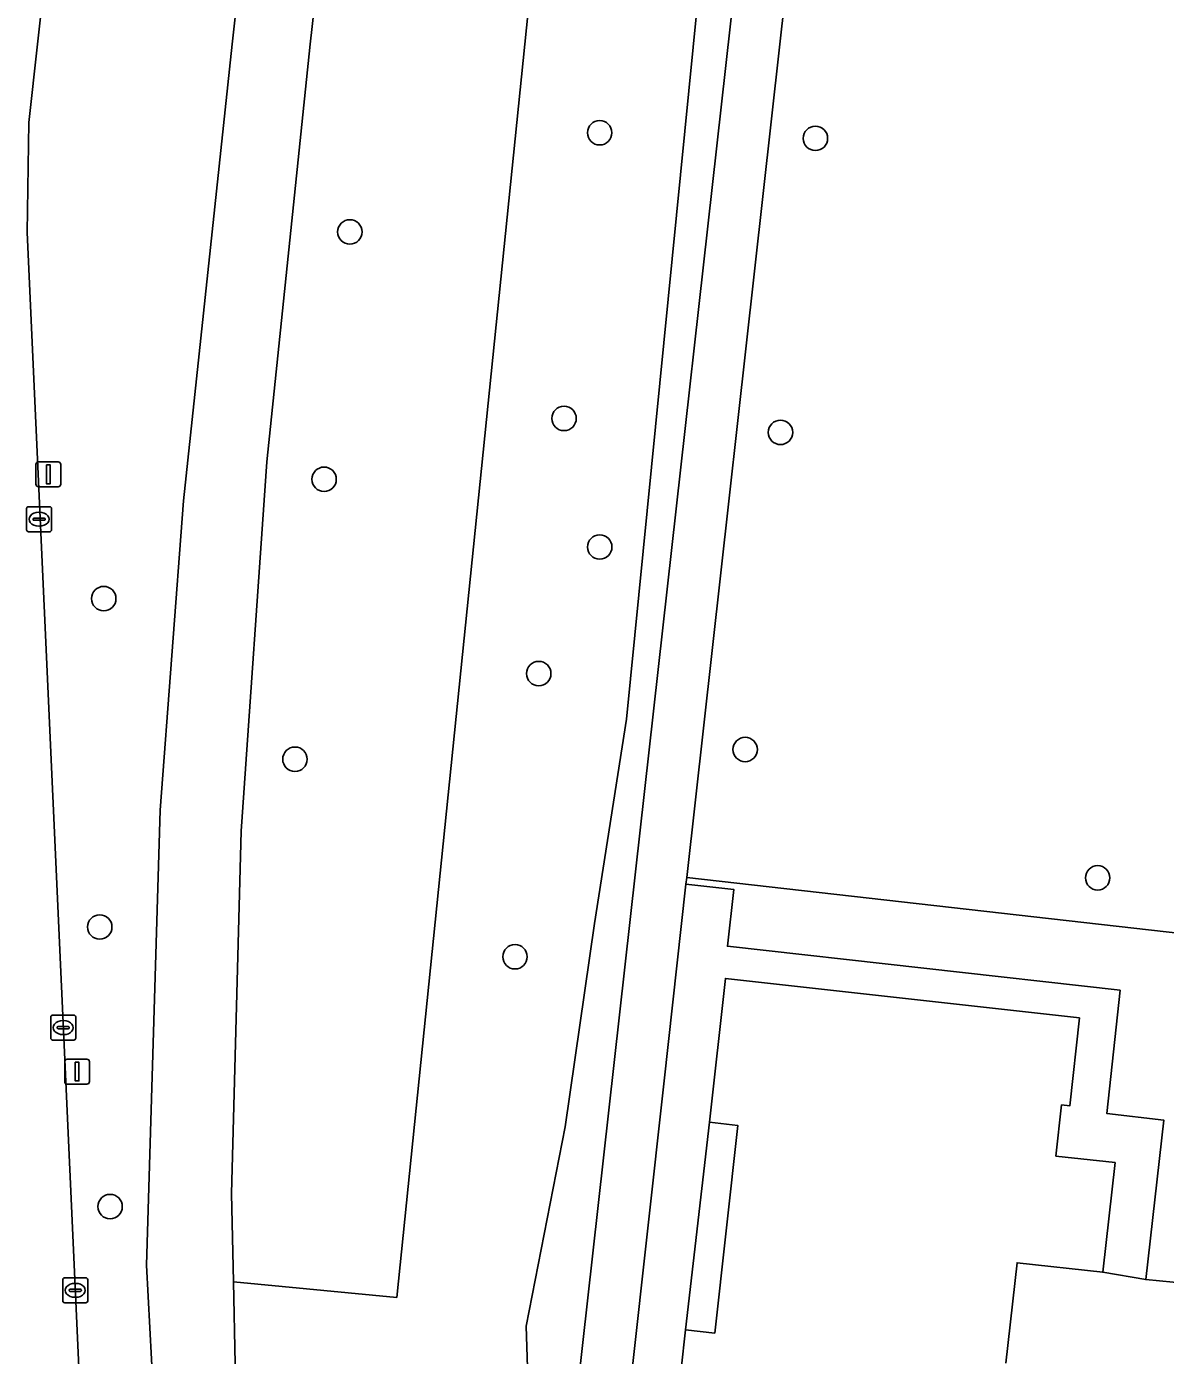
# Model space of a CAD drawing. Extents: x 161928 to 163071, y 386474 to 387428.
# Drawn here: x 161974.5 to 162020.1, y 386697.5 to 386750.7 of the extents above; entities that cross this region are included whole.
import ezdxf

# ---------------------------------------------------------------- set-up
doc = ezdxf.new("R2010")
doc.units = 0
for name, color, linetype in [('IMGEO_Berm_groen', 7, 'Continuous'), ('IMGEO_Boom', 7, 'Continuous'), ('IMGEO_Erf', 7, 'Continuous'), ('IMGEO_Fietspad_gesloten', 7, 'Continuous'), ('IMGEO_Groenvoorziening', 7, 'Continuous'), ('IMGEO_Kolk', 7, 'Continuous'), ('IMGEO_Lichtmast', 7, 'Continuous'), ('IMGEO_Pand', 7, 'Continuous'), ('IMGEO_Pand_overbouw', 7, 'Continuous'), ('IMGEO_Rijbaan_regionaal_gesloten', 7, 'Continuous'), ('IMGEO_Voetpad_open', 7, 'Continuous')]:
    doc.layers.add(name, color=color, linetype=linetype)

msp = doc.modelspace()

# ---------------------------------------------------------------- linework, layer by layer
at = {"layer": 'IMGEO_Berm_groen'}
for points in [[(161979.611, 386694.81), (161979.277, 386701.082), (161979.827, 386719.32), (161980.765, 386731.703), (161982.714, 386750), (161987.259, 386790.761), (161979.57, 386791.732), (161974.908, 386750), (161974.558, 386746.864), (161974.502, 386742.455), (161976.551, 386697.302), (161981.679, 386580.648), (161984.736, 386580.648)], [(161997.23, 386714.781), (161998.505, 386722.956), (162005.008, 386788.518), (161990.392, 386790.363), (161990.245, 386789.035), (161998.337, 386788.148), (161994.436, 386750), (161989.301, 386699.795), (161982.763, 386700.414), (161982.834, 386697.131), (161985.017, 386657.078), (161986.078, 386631.198), (161986.407, 386623.174), (161986.323, 386614.553), (161987.333, 386614.588), (161987.456, 386622.282), (161988.105, 386628.184), (161988.931, 386628.093), (161991.413, 386650.255), (161990.334, 386655.356), (161993.174, 386677.984), (161994.672, 386692.84), (161994.485, 386698.645), (161996.045, 386706.635)], [(161994.436, 386750), (161998.337, 386788.148), (161990.245, 386789.035), (161985.832, 386750), (161984.098, 386733.266), (161983.074, 386718.473), (161982.687, 386703.955), (161982.763, 386700.414), (161989.301, 386699.795)]]:
    msp.add_lwpolyline(points, close=True, dxfattribs=at)
at = {"layer": 'IMGEO_Boom'}
for centre in [(161997.435, 386746.452), (162006.079, 386746.227), (161987.425, 386742.48), (161996.008, 386735.008), (162004.678, 386734.449), (161986.394, 386732.571), (161997.437, 386729.857), (161977.566, 386727.79), (161994.994, 386724.788), (162003.263, 386721.744), (161985.225, 386721.356), (162017.387, 386716.603), (161977.405, 386714.635), (161994.042, 386713.442), (161977.82, 386703.436)]:
    msp.add_circle(centre, 0.489, dxfattribs=at)
at = {"layer": 'IMGEO_Erf'}
msp.add_lwpolyline([(162001.83, 386706.814), (162000.877, 386698.499), (162002.043, 386698.37), (162002.967, 386706.687)], close=True, dxfattribs=at)
at = {"layer": 'IMGEO_Fietspad_gesloten'}
for points in [[(162000, 386876.945), (162013.795, 387000), (162018.878, 387045.34), (162015.741, 387045.758), (162010.591, 387000), (162000, 386905.02), (161987.259, 386790.761), (161982.714, 386750), (161980.765, 386731.703), (161979.827, 386719.32), (161979.277, 386701.082), (161979.611, 386694.81), (161984.736, 386580.648), (161984.915, 386576.654), (161984.951, 386575.648), (161985.195, 386566.729), (161985.291, 386565.038), (161985.55, 386559.992), (161986.136, 386555.866), (161989.468, 386538.945), (161989.951, 386536.793)], [(161986.323, 386614.553), (161986.407, 386623.174), (161986.078, 386631.198), (161985.017, 386657.078), (161982.834, 386697.131), (161982.763, 386700.414), (161982.687, 386703.955), (161983.074, 386718.473), (161984.098, 386733.266), (161985.832, 386750), (161990.245, 386789.035), (161990.392, 386790.363), (162000, 386876.945)]]:
    msp.add_lwpolyline(points, dxfattribs=at)
at = {"layer": 'IMGEO_Groenvoorziening'}
for points in [[(162007.994, 386798.293), (162006.852, 386798.42), (162008.208, 386808.516), (162008.959, 386808.465), (162009.031, 386809.044), (162011.288, 386829.156), (162009.798, 386829.325), (162007.001, 386808.617), (162005.008, 386788.518), (161998.505, 386722.956), (161997.23, 386714.781), (161996.045, 386706.635), (161994.485, 386698.645), (161994.672, 386692.84), (161993.174, 386677.984), (161990.334, 386655.356), (161991.413, 386650.255), (161998.872, 386716.846), (162005.028, 386771.813), (162006.873, 386788.282)], [(162031.554, 386750), (162033.319, 386765.609), (162026.736, 386766.372), (162021.82, 386766.942), (162021.773, 386766.325), (162007.448, 386767.992), (162006.241, 386755.742), (162005.304, 386755.813), (162005.214, 386755.021), (162004.653, 386750), (162000.921, 386716.619), (162027.442, 386713.619), (162028.943, 386726.903)], [(162027.442, 386713.619), (162000.921, 386716.619), (162000.892, 386716.355), (162002.809, 386716.141), (162002.552, 386713.863), (162018.281, 386712.103), (162017.75, 386707.17), (162020.04, 386706.893), (162019.314, 386700.509), (162025.888, 386699.876)]]:
    msp.add_lwpolyline(points, close=True, dxfattribs=at)
at = {"layer": 'IMGEO_Kolk'}
for p, q in [((161974.472, 386730.545), (161974.472, 386731.397)), ((161974.547, 386731.471), (161975.399, 386731.471)), ((161974.96, 386731.251), (161974.985, 386731.251)), ((161975.473, 386731.397), (161975.473, 386730.545)), ((161974.731, 386730.965), (161974.731, 386730.977)), ((161975.169, 386730.928), (161974.771, 386730.928)), ((161974.774, 386731.014), (161975.172, 386731.014)), ((161974.983, 386730.691), (161974.958, 386730.691)), ((161975.215, 386730.977), (161975.215, 386730.965)), ((161975.399, 386730.471), (161974.547, 386730.471)), ((161975.442, 386710.178), (161975.442, 386711.03)), ((161975.517, 386711.104), (161976.369, 386711.104)), ((161976.443, 386711.03), (161976.443, 386710.178)), ((161975.701, 386710.598), (161975.701, 386710.61)), ((161976.139, 386710.561), (161975.741, 386710.561)), ((161975.744, 386710.647), (161976.142, 386710.647)), ((161975.93, 386710.884), (161975.955, 386710.884)), ((161976.185, 386710.61), (161976.185, 386710.598)), ((161976.369, 386710.104), (161975.517, 386710.104)), ((161975.953, 386710.324), (161975.928, 386710.324)), ((161975.924, 386699.654), (161975.924, 386700.506)), ((161975.999, 386700.58), (161976.851, 386700.58)), ((161976.412, 386700.36), (161976.437, 386700.36)), ((161976.925, 386700.506), (161976.925, 386699.654)), ((161976.183, 386700.074), (161976.183, 386700.086)), ((161976.621, 386700.037), (161976.223, 386700.037)), ((161976.226, 386700.123), (161976.624, 386700.123)), ((161976.435, 386699.8), (161976.41, 386699.8)), ((161976.667, 386700.086), (161976.667, 386700.074)), ((161976.851, 386699.58), (161975.999, 386699.58))]:
    msp.add_line(p, q, dxfattribs=at)
for points in [[(161974.472, 386730.545), (161974.472, 386731.397)], [(161974.547, 386731.471), (161975.399, 386731.471)], [(161975.473, 386731.397), (161975.473, 386730.545)], [(161975.399, 386730.471), (161974.547, 386730.471)], [(161975.442, 386710.178), (161975.442, 386711.03)], [(161975.517, 386711.104), (161976.369, 386711.104)], [(161976.443, 386711.03), (161976.443, 386710.178)], [(161976.369, 386710.104), (161975.517, 386710.104)], [(161975.924, 386699.654), (161975.924, 386700.506)], [(161975.999, 386700.58), (161976.851, 386700.58)], [(161976.925, 386700.506), (161976.925, 386699.654)], [(161976.851, 386699.58), (161975.999, 386699.58)]]:
    msp.add_lwpolyline(points, dxfattribs=at)
for centre, radius, start, end in [((161974.549, 386731.395), 0.0765, 91.552, 178.448), ((161974.549, 386731.395), 0.0765, 91.552, 178.448), ((161975.397, 386731.395), 0.0765, 1.552, 88.448), ((161975.397, 386731.395), 0.0765, 1.552, 88.448), ((161974.771, 386730.974), 0.0403, 85.8775, 175.7526), ((161974.768, 386730.964), 0.0366, 178.938, 274.7102), ((161975.172, 386730.971), 0.043, 264.8664, 352.4533), ((161975.176, 386730.976), 0.0386, 1.7309, 96.639), ((161974.549, 386730.547), 0.0765, 181.552, 268.448), ((161974.549, 386730.547), 0.0765, 181.552, 268.448), ((161975.397, 386730.547), 0.0765, 271.552, 358.448), ((161975.397, 386730.547), 0.0765, 271.552, 358.448), ((161975.519, 386711.028), 0.0765, 91.552, 178.448), ((161975.519, 386711.028), 0.0765, 91.552, 178.448), ((161976.367, 386711.028), 0.0765, 1.552, 88.448), ((161976.367, 386711.028), 0.0765, 1.552, 88.448), ((161975.741, 386710.607), 0.0403, 85.8775, 175.7526), ((161975.738, 386710.597), 0.0366, 178.938, 274.7102), ((161976.142, 386710.604), 0.043, 264.8664, 352.4533), ((161976.146, 386710.609), 0.0386, 1.7309, 96.639), ((161975.519, 386710.18), 0.0765, 181.552, 268.448), ((161975.519, 386710.18), 0.0765, 181.552, 268.448), ((161976.367, 386710.18), 0.0765, 271.552, 358.448), ((161976.367, 386710.18), 0.0765, 271.552, 358.448), ((161976.001, 386700.504), 0.0765, 91.552, 178.448), ((161976.001, 386700.504), 0.0765, 91.552, 178.448), ((161976.849, 386700.504), 0.0765, 1.552, 88.448), ((161976.849, 386700.504), 0.0765, 1.552, 88.448), ((161976.223, 386700.083), 0.0403, 85.8775, 175.7526), ((161976.22, 386700.073), 0.0366, 178.938, 274.7102), ((161976.624, 386700.08), 0.043, 264.8664, 352.4533), ((161976.628, 386700.085), 0.0386, 1.7309, 96.639), ((161976.001, 386699.656), 0.0765, 181.552, 268.448), ((161976.001, 386699.656), 0.0765, 181.552, 268.448), ((161976.849, 386699.656), 0.0765, 271.552, 358.448), ((161976.849, 386699.656), 0.0765, 271.552, 358.448)]:
    msp.add_arc(centre, radius, start, end, dxfattribs=at)
for centre, major_axis, ratio, start_param, end_param in [((161974.959, 386730.971), (-0.387, 0.002), 0.722429, 4.712389, 7.853982), ((161974.984, 386730.971), (-0.39, 0.002), 0.717154, 1.570796, 4.712389), ((161975.929, 386710.604), (-0.387, 0.002), 0.722429, 4.712389, 7.853982), ((161975.954, 386710.604), (-0.39, 0.002), 0.717154, 1.570796, 4.712389), ((161976.411, 386700.08), (-0.387, 0.002), 0.722429, 4.712389, 7.853982), ((161976.436, 386700.08), (-0.39, 0.002), 0.717154, 1.570796, 4.712389)]:
    msp.add_ellipse(centre, major_axis=major_axis, ratio=ratio, start_param=start_param, end_param=end_param, dxfattribs=at)
at = {"layer": 'IMGEO_Lichtmast'}
for p, q in [((161974.85, 386732.368), (161974.85, 386733.168)), ((161974.85, 386733.168), (161974.85, 386732.368)), ((161974.95, 386733.268), (161975.74, 386733.268)), ((161975.74, 386733.268), (161974.95, 386733.268)), ((161975.84, 386733.168), (161975.84, 386732.368)), ((161975.84, 386732.368), (161975.84, 386733.168)), ((161975.74, 386732.268), (161974.95, 386732.268)), ((161974.95, 386732.268), (161975.74, 386732.268)), ((161976.101, 386709.341), (161976.891, 386709.341)), ((161976.891, 386709.341), (161976.101, 386709.341)), ((161976.001, 386708.441), (161976.001, 386709.241)), ((161976.001, 386709.241), (161976.001, 386708.441)), ((161976.991, 386709.241), (161976.991, 386708.441)), ((161976.991, 386708.441), (161976.991, 386709.241)), ((161976.891, 386708.341), (161976.101, 386708.341)), ((161976.101, 386708.341), (161976.891, 386708.341))]:
    msp.add_line(p, q, dxfattribs=at)
for points in [[(161975.27, 386733.143), (161975.42, 386733.143), (161975.42, 386732.393), (161975.27, 386732.393), (161975.27, 386733.143)], [(161976.421, 386709.216), (161976.571, 386709.216), (161976.571, 386708.466), (161976.421, 386708.466), (161976.421, 386709.216)]]:
    msp.add_lwpolyline(points, dxfattribs=at)
for centre, start, end in [((161974.95, 386733.168), 90, 180), ((161974.95, 386733.168), 90, 180), ((161975.74, 386733.168), 0, 90), ((161975.74, 386733.168), 360, 90), ((161974.95, 386732.368), 180, 270), ((161974.95, 386732.368), 180, 270), ((161975.74, 386732.368), 270, 0), ((161975.74, 386732.368), 270, 0), ((161976.101, 386709.241), 90, 180), ((161976.101, 386709.241), 90, 180), ((161976.891, 386709.241), 0, 90), ((161976.891, 386709.241), 360, 90), ((161976.101, 386708.441), 180, 270), ((161976.101, 386708.441), 180, 270), ((161976.891, 386708.441), 270, 0), ((161976.891, 386708.441), 270, 0)]:
    msp.add_arc(centre, 0.1, start, end, dxfattribs=at)
at = {"layer": 'IMGEO_Pand'}
msp.add_lwpolyline([(162013.711, 386697.164), (162014.158, 386701.186), (162017.593, 386700.805), (162018.081, 386705.198), (162015.711, 386705.461), (162015.939, 386707.505), (162016.265, 386707.468), (162016.658, 386710.996), (162002.47, 386712.573), (162001.83, 386706.814), (162002.967, 386706.687), (162002.043, 386698.37), (162000.877, 386698.499), (162000, 386690.615)], dxfattribs=at)
at = {"layer": 'IMGEO_Pand_overbouw'}
msp.add_lwpolyline([(162001.83, 386706.814), (162000.877, 386698.499), (162002.043, 386698.37), (162002.967, 386706.687)], close=True, dxfattribs=at)
at = {"layer": 'IMGEO_Rijbaan_regionaal_gesloten'}
msp.add_lwpolyline([(161976.551, 386697.302), (161974.502, 386742.455), (161974.558, 386746.864), (161974.908, 386750), (161979.57, 386791.732), (162000, 386974.612)], dxfattribs=at)
at = {"layer": 'IMGEO_Voetpad_open'}
for points in [[(162004.653, 386750), (162005.214, 386755.021), (162005.304, 386755.813), (162006.74, 386768.689), (162006.777, 386769.017), (162007.061, 386771.581), (162005.028, 386771.813), (161998.872, 386716.846), (161991.413, 386650.255), (161988.931, 386628.093), (161988.105, 386628.184), (161987.456, 386622.282), (161987.333, 386614.588), (161986.323, 386614.553)], [(162033.754, 386765.523), (162029.566, 386728.062), (162029.484, 386726.918), (162028.943, 386726.903), (162027.442, 386713.619), (162025.888, 386699.876), (162019.314, 386700.509), (162017.593, 386700.805), (162014.158, 386701.186), (162013.711, 386697.164)], [(161988.988, 386612.104), (161990.289, 386612.098), (161990.276, 386613.736), (161990.478, 386622.045), (161990.684, 386624.497), (161990.807, 386625.964), (161995.016, 386663.48), (161995.486, 386667.633), (162000, 386708.347), (162000.892, 386716.355), (162000.921, 386716.619), (162004.653, 386750)], [(162000, 386690.615), (162000.877, 386698.499), (162001.83, 386706.814), (162002.47, 386712.573), (162016.658, 386710.996), (162016.265, 386707.468), (162015.939, 386707.505), (162015.711, 386705.461), (162018.081, 386705.198), (162017.593, 386700.805), (162019.314, 386700.509), (162020.04, 386706.893), (162017.75, 386707.17), (162018.281, 386712.103), (162002.552, 386713.863), (162002.809, 386716.141), (162000.892, 386716.355), (162000, 386708.347), (161995.486, 386667.633)]]:
    msp.add_lwpolyline(points, dxfattribs=at)

doc.saveas('drawing.dxf')
